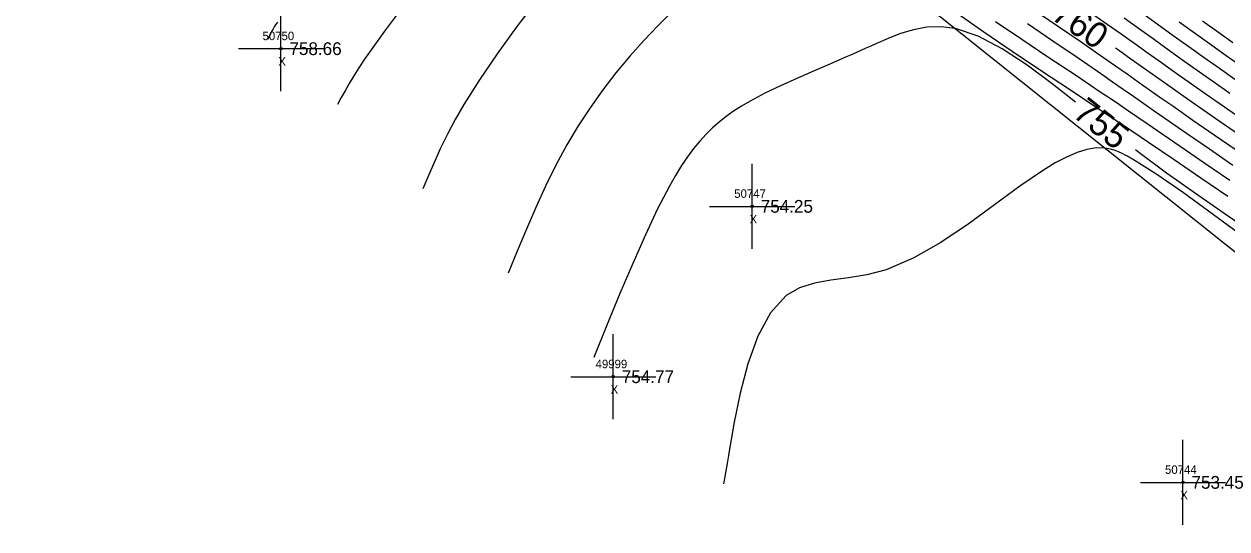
# Model space of a CAD drawing. Extents: x 1378535 to 1380697, y 997729 to 1000024.
# Drawn here: x 1378818.4 to 1378959.7, y 999524.5 to 999583.9 of the extents above; entities that cross this region are included whole.
import ezdxf

# ---------------------------------------------------------------- set-up
doc = ezdxf.new("R2010")
doc.units = 0
for name, color, linetype in [('RD_DTM_BkLn2', 7, 'Continuous'), ('RD_DTM_Major1', 7, 'Continuous'), ('RD_DTM_Major1_Lbl', 7, 'Continuous'), ('RD_DTM_Minor1', 7, 'Continuous'), ('RD_EX_Misc', 7, 'Continuous'), ('RD_EX_Misc_txCode', 7, 'Continuous'), ('RD_EX_TX_Misc_ELEV', 7, 'Continuous'), ('RD_SMD_Locator', 7, 'Continuous')]:
    doc.layers.add(name, color=color, linetype=linetype)

msp = doc.modelspace()

# ---------------------------------------------------------------- linework, layer by layer
at = {"layer": 'RD_DTM_BkLn2'}
msp.add_lwpolyline([(1379120.52, 999436.73), (1379105.9, 999448.96), (1379055.44, 999473.98), (1379013.58, 999506.05), (1378969.75, 999549.78), (1378921.74, 999588.17), (1378887.75, 999620.09), (1378838.96, 999666.5), (1378808, 999710.03), (1378787.76, 999741.48)], dxfattribs=at)
at = {"layer": 'RD_DTM_Major1'}
for points in [[(1378941.87, 999574.7), (1378939.12, 999576.88), (1378936.18, 999579.07), (1378933.27, 999580.98), (1378930.45, 999582.46), (1378927.77, 999583.35), (1378926.05, 999583.57), (1378924.41, 999583.51), (1378922.84, 999583.22), (1378921.33, 999582.77), (1378919.86, 999582.2), (1378918.42, 999581.57), (1378917.83, 999581.31), (1378917.25, 999581.05), (1378916.66, 999580.78), (1378916.07, 999580.52), (1378915.46, 999580.25), (1378914.85, 999579.98), (1378913.01, 999579.18), (1378911.09, 999578.36), (1378909.14, 999577.51), (1378907.21, 999576.64), (1378905.37, 999575.75), (1378903.65, 999574.84), (1378902.66, 999574.25), (1378901.72, 999573.64), (1378900.85, 999573.02), (1378900.03, 999572.37), (1378899.25, 999571.69), (1378898.51, 999570.96), (1378897.75, 999570.14), (1378897.02, 999569.26), (1378896.3, 999568.3), (1378895.59, 999567.25), (1378894.89, 999566.1), (1378894.17, 999564.84), (1378892.79, 999562.16), (1378891.35, 999559.11), (1378889.87, 999555.76), (1378888.36, 999552.2), (1378886.83, 999548.49), (1378885.28, 999544.7)], [(1378960.35, 999581.69), (1378958.81, 999582.79), (1378956.81, 999584.23)], [(1378961.13, 999570.83), (1378958.77, 999572.47), (1378956.44, 999574.09), (1378954.21, 999575.65), (1378952.72, 999576.7), (1378951.27, 999577.73), (1378949.83, 999578.75), (1378948.39, 999579.78), (1378946.91, 999580.82), (1378946.58, 999581.05)], [(1378962.6, 999559.4), (1378959.35, 999561.61), (1378955.96, 999563.97), (1378952.56, 999566.38), (1378949.31, 999568.78), (1378948.91, 999569.09)]]:
    msp.add_lwpolyline(points, dxfattribs=at)
at = {"layer": 'RD_DTM_Minor1'}
for points in [[(1378863.52, 999586.87), (1378860.69, 999583.07), (1378858.37, 999579.76), (1378857.7, 999578.74), (1378857.1, 999577.8), (1378856.57, 999576.91), (1378856.08, 999576.06), (1378855.62, 999575.25), (1378855.18, 999574.44)], [(1378878.72, 999586.87), (1378876.26, 999583.6), (1378873.95, 999580.41), (1378871.86, 999577.35), (1378870.04, 999574.45), (1378869.02, 999572.66), (1378868.11, 999570.94), (1378867.3, 999569.29), (1378866.57, 999567.68), (1378865.88, 999566.1), (1378865.21, 999564.53)], [(1378894.54, 999585.39), (1378892.85, 999583.72), (1378891.21, 999582), (1378889.53, 999580.11), (1378887.9, 999578.15), (1378886.34, 999576.14), (1378884.85, 999574.06), (1378883.45, 999571.91), (1378882.12, 999569.68), (1378880.83, 999567.29), (1378879.62, 999564.84), (1378878.47, 999562.33), (1378877.37, 999559.78), (1378876.3, 999557.2), (1378875.25, 999554.62)], [(1378959.75, 999563.61), (1378956.59, 999565.78), (1378953.46, 999567.92), (1378950.45, 999569.96), (1378948.48, 999571.3), (1378947.52, 999571.95), (1378946.55, 999572.61), (1378945.56, 999573.27), (1378944.55, 999573.94), (1378941.3, 999576.1), (1378937.88, 999578.37), (1378934.43, 999580.68), (1378931.11, 999582.94), (1378928.09, 999585.06)], [(1378960.73, 999569.06), (1378958.17, 999570.83), (1378955.67, 999572.56), (1378953.29, 999574.22), (1378951.91, 999575.19), (1378950.57, 999576.13), (1378949.25, 999577.06), (1378947.93, 999577.99), (1378946.57, 999578.95), (1378945.16, 999579.93), (1378942.53, 999581.75), (1378939.76, 999583.65), (1378936.96, 999585.56)], [(1378961.56, 999572.59), (1378959.37, 999574.11), (1378957.22, 999575.61), (1378955.12, 999577.08), (1378953.53, 999578.21), (1378951.96, 999579.33), (1378950.41, 999580.44), (1378948.84, 999581.56), (1378947.25, 999582.69), (1378945.61, 999583.85), (1378943.26, 999585.49)], [(1378959.99, 999575.74), (1378958, 999577.13), (1378956.05, 999578.51), (1378954.34, 999579.72), (1378952.66, 999580.93), (1378950.98, 999582.14), (1378949.29, 999583.35), (1378947.58, 999584.57)], [(1378960.61, 999577.36), (1378958.79, 999578.65), (1378956.97, 999579.94), (1378955.17, 999581.23), (1378953.36, 999582.52), (1378949.74, 999585.14)], [(1378848.12, 999584.11), (1378847.92, 999583.82), (1378847.75, 999583.55), (1378847.58, 999583.27), (1378847.44, 999583.01), (1378847.31, 999582.76), (1378847.2, 999582.53), (1378847.1, 999582.3), (1378847, 999582.07)], [(1378960, 999565.48), (1378957.05, 999567.51), (1378954.16, 999569.49), (1378950.3, 999572.15), (1378948.12, 999573.64), (1378947.04, 999574.38), (1378945.93, 999575.13), (1378944.79, 999575.9), (1378941.86, 999577.87), (1378938.75, 999579.94), (1378935.58, 999582.06), (1378932.48, 999584.15)], [(1378960.35, 999567.27), (1378957.6, 999569.17), (1378954.91, 999571.02), (1378952.36, 999572.79), (1378951.1, 999573.67), (1378948.68, 999575.37), (1378947.47, 999576.21), (1378946.23, 999577.07), (1378944.95, 999577.97), (1378942.17, 999579.88), (1378939.22, 999581.89), (1378936.22, 999583.93)], [(1378961.24, 999578.99), (1378959.57, 999580.17), (1378957.89, 999581.36), (1378955.99, 999582.73), (1378954.07, 999584.12)], [(1378961.62, 999558.86), (1378958.09, 999561.48), (1378954.57, 999564.03), (1378951.31, 999566.28), (1378948.56, 999568.02), (1378948.42, 999568.09), (1378948.3, 999568.17), (1378948.17, 999568.24), (1378948.04, 999568.31), (1378947.92, 999568.38), (1378947.8, 999568.44), (1378947.36, 999568.67), (1378946.94, 999568.86), (1378946.53, 999569.02), (1378946.13, 999569.15), (1378945.74, 999569.24), (1378945.34, 999569.31), (1378944.31, 999569.32), (1378943.22, 999569.14), (1378942.06, 999568.78), (1378940.82, 999568.25), (1378939.5, 999567.56), (1378938.1, 999566.71), (1378935.34, 999564.82), (1378932.37, 999562.64), (1378929.25, 999560.37), (1378926.05, 999558.2), (1378922.82, 999556.35), (1378919.63, 999555.01), (1378917.38, 999554.42), (1378915.21, 999554.06), (1378913.15, 999553.78), (1378911.22, 999553.44), (1378909.45, 999552.88), (1378907.88, 999551.96), (1378906.04, 999549.93), (1378904.56, 999547.18), (1378903.4, 999543.95), (1378902.49, 999540.5), (1378901.78, 999537.07), (1378901.23, 999533.91), (1378901.1, 999533.18), (1378900.98, 999532.48), (1378900.87, 999531.8), (1378900.75, 999531.14), (1378900.64, 999530.48), (1378900.53, 999529.84)]]:
    msp.add_lwpolyline(points, dxfattribs=at)
at = {"layer": 'RD_EX_Misc'}
for p, q in [((1378848.54, 999576), (1378848.54, 999586)), ((1378843.54, 999581), (1378853.54, 999581)), ((1378903.9, 999557.46), (1378903.9, 999567.46)), ((1378898.9, 999562.46), (1378908.9, 999562.46)), ((1378887.58, 999537.43), (1378887.58, 999547.43)), ((1378882.58, 999542.43), (1378892.58, 999542.43)), ((1378954.5, 999525.01), (1378954.5, 999535.01)), ((1378949.5, 999530.01), (1378959.5, 999530.01))]:
    msp.add_line(p, q, dxfattribs=at)
at = {"layer": 'RD_SMD_Locator'}
for centre in [(1378848.54, 999581), (1378903.9, 999562.46), (1378887.58, 999542.43), (1378954.5, 999530.01)]:
    msp.add_circle(centre, 0.15, dxfattribs=at)

# ---------------------------------------------------------------- texts
at = {"layer": 'RD_DTM_Major1_Lbl'}
for s, rotation, p in [('760', 325.3609, (1378938.85, 999584.59)), ('755', 321.4643, (1378941.39, 999573.12))]:
    msp.add_text(s, height=3, rotation=rotation, dxfattribs=at).set_placement(p)
at = {"layer": 'RD_EX_Misc_txCode'}
for s, p in [('50750', (1378846.38, 999582)), ('X', (1378848.23, 999579)), ('50747', (1378901.79, 999563.46)), ('X', (1378903.59, 999560.46)), ('49999', (1378885.5, 999543.43)), ('X', (1378887.27, 999540.43)), ('50744', (1378952.39, 999531.01)), ('X', (1378954.19, 999528.01))]:
    msp.add_text(s, height=1, dxfattribs=at).set_placement(p)
at = {"layer": 'RD_EX_TX_Misc_ELEV'}
for s, p in [('758.66', (1378849.54, 999580.25)), ('754.25', (1378904.9, 999561.71)), ('754.77', (1378888.58, 999541.68)), ('753.45', (1378955.5, 999529.26))]:
    msp.add_text(s, height=1.5, dxfattribs=at).set_placement(p)

doc.saveas('drawing.dxf')
